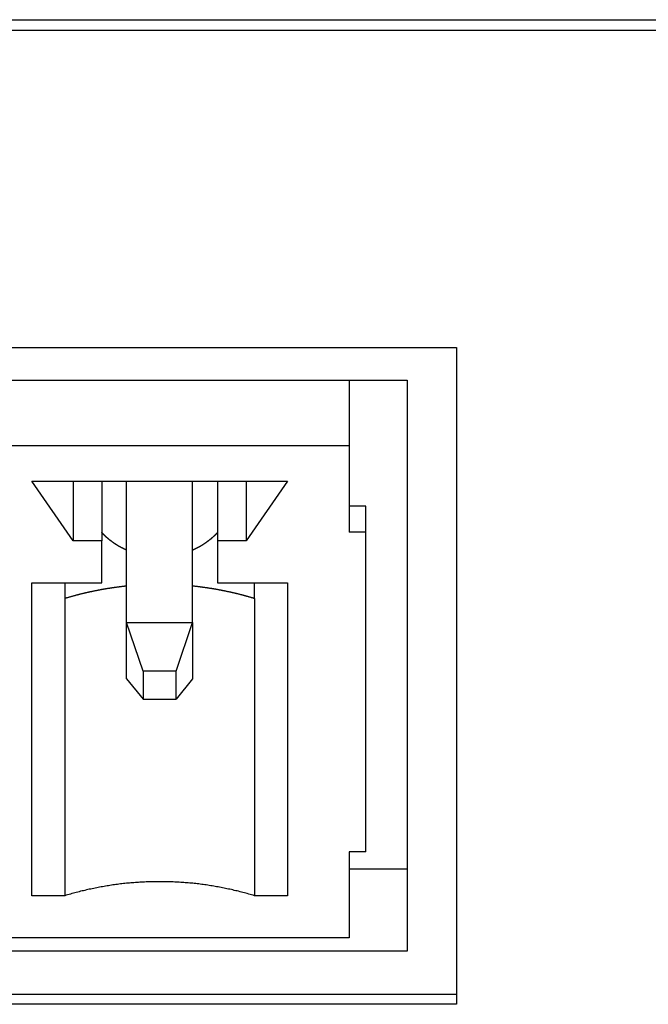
# Model space of a CAD drawing. Extents: x 1107 to 4046, y 937 to 3355.
# Tile 420 of 656: x 2167 to 2175, y 2637 to 2649. Entities that reach past the tile are written whole.
import ezdxf

# ---------------------------------------------------------------- set-up
doc = ezdxf.new("R2010")
doc.units = 0
doc.layers.add('KF_VIDA_L___C_REAR', color=7, linetype='CONTINUOUS')

# ---------------------------------------------------------------- blocks, each defined once
blk = doc.blocks.new('KF_VIDA_L___C_REAR')
at = {"layer": 'KF_VIDA_L___C_REAR'}
for p, q in [((-49, 960.219817), (49, 960.219817)), ((-49, 960.094817), (49, 960.094817)), ((-39.35, 956.242676), (-14.65, 956.242676)), ((-14.65, 956.242676), (-14.65, 948.275242)), ((-38.75, 955.84806), (-15.25, 955.84806)), ((-15.95, 955.84806), (-15.95, 955.049314)), ((-15.25, 955.84806), (-15.25, 948.919857)), ((-15.95, 955.049314), (-38.05, 955.049314)), ((-15.95, 955.049314), (-15.95, 954.00483)), ((-19.3, 953.89825), (-19.8, 954.622994)), ((-19.8, 954.622994), (-16.7, 954.622994)), ((-19.3, 954.622994), (-19.3, 953.89825)), ((-18.95, 954.622994), (-18.95, 953.89825)), ((-18.65, 952.906528), (-18.65, 954.622994)), ((-17.85, 952.906528), (-17.85, 954.622994)), ((-17.55, 954.622994), (-17.55, 953.89825)), ((-16.7, 954.622994), (-17.2, 953.89825)), ((-17.2, 954.622994), (-17.2, 953.89825)), ((-15.75, 954.318329), (-15.95, 954.318329)), ((-15.75, 954.00483), (-15.75, 954.318329)), ((-18.95, 953.89825), (-19.3, 953.89825)), ((-18.95, 953.386666), (-18.95, 953.89825)), ((-17.2, 953.89825), (-17.55, 953.89825)), ((-17.55, 953.89825), (-17.55, 953.386666)), ((-15.75, 954.00483), (-15.95, 954.00483)), ((-15.75, 950.125317), (-15.75, 954.00483)), ((-19.8, 949.592417), (-19.8, 953.386666)), ((-19.8, 953.386666), (-18.95, 953.386666)), ((-19.4, 953.386666), (-19.4, 953.197657)), ((-17.55, 953.386666), (-16.7, 953.386666)), ((-17.1, 953.197657), (-17.1, 953.386666)), ((-16.7, 953.386666), (-16.7, 949.592417)), ((-19.4, 953.197657), (-19.4, 949.592417)), ((-17.1, 953.197657), (-17.1, 949.592417)), ((-18.65, 952.906528), (-17.85, 952.906528)), ((-18.45, 952.318001), (-18.65, 952.906528)), ((-18.65, 952.224416), (-18.65, 952.906528)), ((-18.05, 952.318001), (-17.85, 952.906528)), ((-17.85, 952.906528), (-17.85, 952.224416)), ((-18.65, 952.224416), (-18.45, 951.976945)), ((-18.05, 952.318001), (-18.45, 952.318001)), ((-18.45, 952.318001), (-18.45, 951.976945)), ((-18.05, 951.976945), (-18.05, 952.318001)), ((-17.85, 952.224416), (-18.05, 951.976945)), ((-18.45, 951.976945), (-18.05, 951.976945)), ((-15.95, 950.125317), (-15.95, 949.080833)), ((-15.75, 950.125317), (-15.95, 950.125317)), ((-15.95, 949.919857), (-15.25, 949.919857)), ((-19.4, 949.592417), (-19.8, 949.592417)), ((-16.7, 949.592417), (-17.1, 949.592417)), ((-15.95, 949.080833), (-38.05, 949.080833)), ((-15.25, 948.919857), (-38.75, 948.919857)), ((-39.35, 948.400242), (-14.65, 948.400242)), ((-14.65, 948.275242), (-39.35, 948.275242))]:
    blk.add_line(p, q, dxfattribs=at)
for points in [[(-18.65, 953.785, 0), (-18.6518, 953.785, 0), (-18.6536, 953.786, 0), (-18.6554, 953.787, 0), (-18.6572, 953.788, 0), (-18.659, 953.789, 0), (-18.6607, 953.789, 0), (-18.6625, 953.79, 0), (-18.6643, 953.791, 0), (-18.6661, 953.792, 0), (-18.6679, 953.793, 0), (-18.6696, 953.793, 0), (-18.6714, 953.794, 0), (-18.6732, 953.795, 0), (-18.6749, 953.796, 0), (-18.6767, 953.797, 0), (-18.6785, 953.798, 0), (-18.6802, 953.798, 0), (-18.682, 953.799, 0), (-18.6838, 953.8, 0), (-18.6855, 953.801, 0), (-18.6873, 953.802, 0), (-18.689, 953.803, 0), (-18.6908, 953.804, 0), (-18.6925, 953.804, 0), (-18.6943, 953.805, 0), (-18.696, 953.806, 0), (-18.6978, 953.807, 0), (-18.6995, 953.808, 0), (-18.7013, 953.809, 0), (-18.703, 953.81, 0), (-18.7047, 953.811, 0), (-18.7065, 953.812, 0), (-18.7082, 953.812, 0), (-18.7099, 953.813, 0), (-18.7116, 953.814, 0), (-18.7134, 953.815, 0), (-18.7151, 953.816, 0), (-18.7168, 953.817, 0), (-18.7185, 953.818, 0), (-18.7203, 953.819, 0), (-18.722, 953.82, 0), (-18.7237, 953.821, 0), (-18.7254, 953.822, 0), (-18.7271, 953.823, 0), (-18.7288, 953.824, 0), (-18.7305, 953.825, 0), (-18.7322, 953.825, 0), (-18.7339, 953.826, 0), (-18.7356, 953.827, 0), (-18.7373, 953.828, 0), (-18.739, 953.829, 0), (-18.7407, 953.83, 0), (-18.7424, 953.831, 0), (-18.7441, 953.832, 0), (-18.7457, 953.833, 0), (-18.7474, 953.834, 0), (-18.7491, 953.835, 0), (-18.7508, 953.836, 0), (-18.7525, 953.837, 0), (-18.7541, 953.838, 0), (-18.7558, 953.839, 0), (-18.7575, 953.84, 0), (-18.7591, 953.841, 0), (-18.7608, 953.842, 0), (-18.7625, 953.843, 0), (-18.7641, 953.844, 0), (-18.7658, 953.845, 0), (-18.7674, 953.846, 0), (-18.7691, 953.847, 0), (-18.7707, 953.848, 0), (-18.7724, 953.849, 0), (-18.774, 953.85, 0), (-18.7757, 953.851, 0), (-18.7773, 953.852, 0), (-18.7789, 953.854, 0), (-18.7806, 953.855, 0), (-18.7822, 953.856, 0), (-18.7838, 953.857, 0), (-18.7855, 953.858, 0), (-18.7871, 953.859, 0), (-18.7887, 953.86, 0), (-18.7903, 953.861, 0), (-18.7919, 953.862, 0), (-18.7936, 953.863, 0), (-18.7952, 953.864, 0), (-18.7968, 953.865, 0), (-18.7984, 953.866, 0), (-18.8, 953.867, 0), (-18.8016, 953.869, 0), (-18.8032, 953.87, 0), (-18.8048, 953.871, 0), (-18.8064, 953.872, 0), (-18.808, 953.873, 0), (-18.8096, 953.874, 0), (-18.8112, 953.875, 0), (-18.8127, 953.876, 0), (-18.8143, 953.877, 0), (-18.8159, 953.879, 0), (-18.8175, 953.88, 0), (-18.819, 953.881, 0), (-18.8206, 953.882, 0), (-18.8222, 953.883, 0), (-18.8237, 953.884, 0), (-18.8253, 953.885, 0), (-18.8269, 953.887, 0), (-18.8284, 953.888, 0), (-18.83, 953.889, 0), (-18.8315, 953.89, 0), (-18.8331, 953.891, 0), (-18.8346, 953.892, 0), (-18.8362, 953.893, 0), (-18.8377, 953.895, 0), (-18.8393, 953.896, 0), (-18.8408, 953.897, 0), (-18.8423, 953.898, 0), (-18.8438, 953.899, 0), (-18.8454, 953.901, 0), (-18.8469, 953.902, 0), (-18.8484, 953.903, 0), (-18.8499, 953.904, 0), (-18.8515, 953.905, 0), (-18.853, 953.907, 0), (-18.8545, 953.908, 0), (-18.856, 953.909, 0), (-18.8575, 953.91, 0), (-18.859, 953.911, 0), (-18.8605, 953.913, 0), (-18.862, 953.914, 0), (-18.8635, 953.915, 0), (-18.865, 953.916, 0), (-18.8665, 953.918, 0), (-18.8679, 953.919, 0), (-18.8694, 953.92, 0), (-18.8709, 953.921, 0), (-18.8724, 953.922, 0), (-18.8738, 953.924, 0), (-18.8753, 953.925, 0), (-18.8768, 953.926, 0), (-18.8782, 953.928, 0), (-18.8797, 953.929, 0), (-18.8812, 953.93, 0), (-18.8826, 953.931, 0), (-18.8841, 953.933, 0), (-18.8855, 953.934, 0), (-18.887, 953.935, 0), (-18.8884, 953.936, 0), (-18.8898, 953.938, 0), (-18.8913, 953.939, 0), (-18.8927, 953.94, 0), (-18.8941, 953.942, 0), (-18.8956, 953.943, 0), (-18.897, 953.944, 0), (-18.8984, 953.945, 0), (-18.8998, 953.947, 0), (-18.9012, 953.948, 0), (-18.9027, 953.949, 0), (-18.9041, 953.951, 0), (-18.9055, 953.952, 0), (-18.9069, 953.953, 0), (-18.9083, 953.955, 0), (-18.9097, 953.956, 0), (-18.9111, 953.957, 0), (-18.9124, 953.959, 0), (-18.9138, 953.96, 0), (-18.9152, 953.961, 0), (-18.9166, 953.963, 0), (-18.918, 953.964, 0), (-18.9193, 953.965, 0), (-18.9207, 953.967, 0), (-18.9221, 953.968, 0), (-18.9234, 953.969, 0), (-18.9248, 953.971, 0), (-18.9262, 953.972, 0), (-18.9275, 953.973, 0), (-18.9289, 953.975, 0), (-18.9302, 953.976, 0), (-18.9315, 953.978, 0), (-18.9329, 953.979, 0), (-18.9342, 953.98, 0), (-18.9356, 953.982, 0), (-18.9369, 953.983, 0), (-18.9382, 953.985, 0), (-18.9395, 953.986, 0), (-18.9409, 953.987, 0), (-18.9422, 953.989, 0), (-18.9435, 953.99, 0), (-18.9448, 953.992, 0), (-18.9461, 953.993, 0), (-18.9474, 953.994, 0), (-18.9487, 953.996, 0), (-18.95, 953.997, 0)], [(-17.55, 953.997, 0), (-17.5513, 953.996, 0), (-17.5526, 953.994, 0), (-17.5539, 953.993, 0), (-17.5552, 953.992, 0), (-17.5565, 953.99, 0), (-17.5578, 953.989, 0), (-17.5591, 953.987, 0), (-17.5605, 953.986, 0), (-17.5618, 953.985, 0), (-17.5631, 953.983, 0), (-17.5644, 953.982, 0), (-17.5658, 953.98, 0), (-17.5671, 953.979, 0), (-17.5685, 953.978, 0), (-17.5698, 953.976, 0), (-17.5711, 953.975, 0), (-17.5725, 953.973, 0), (-17.5738, 953.972, 0), (-17.5752, 953.971, 0), (-17.5766, 953.969, 0), (-17.5779, 953.968, 0), (-17.5793, 953.967, 0), (-17.5807, 953.965, 0), (-17.582, 953.964, 0), (-17.5834, 953.963, 0), (-17.5848, 953.961, 0), (-17.5862, 953.96, 0), (-17.5876, 953.959, 0), (-17.5889, 953.957, 0), (-17.5903, 953.956, 0), (-17.5917, 953.955, 0), (-17.5931, 953.953, 0), (-17.5945, 953.952, 0), (-17.5959, 953.951, 0), (-17.5973, 953.949, 0), (-17.5988, 953.948, 0), (-17.6002, 953.947, 0), (-17.6016, 953.945, 0), (-17.603, 953.944, 0), (-17.6044, 953.943, 0), (-17.6059, 953.942, 0), (-17.6073, 953.94, 0), (-17.6087, 953.939, 0), (-17.6102, 953.938, 0), (-17.6116, 953.936, 0), (-17.613, 953.935, 0), (-17.6145, 953.934, 0), (-17.6159, 953.933, 0), (-17.6174, 953.931, 0), (-17.6188, 953.93, 0), (-17.6203, 953.929, 0), (-17.6218, 953.928, 0), (-17.6232, 953.926, 0), (-17.6247, 953.925, 0), (-17.6262, 953.924, 0), (-17.6276, 953.922, 0), (-17.6291, 953.921, 0), (-17.6306, 953.92, 0), (-17.6321, 953.919, 0), (-17.6335, 953.918, 0), (-17.635, 953.916, 0), (-17.6365, 953.915, 0), (-17.638, 953.914, 0), (-17.6395, 953.913, 0), (-17.641, 953.911, 0), (-17.6425, 953.91, 0), (-17.644, 953.909, 0), (-17.6455, 953.908, 0), (-17.647, 953.907, 0), (-17.6485, 953.905, 0), (-17.6501, 953.904, 0), (-17.6516, 953.903, 0), (-17.6531, 953.902, 0), (-17.6546, 953.901, 0), (-17.6562, 953.899, 0), (-17.6577, 953.898, 0), (-17.6592, 953.897, 0), (-17.6607, 953.896, 0), (-17.6623, 953.895, 0), (-17.6638, 953.893, 0), (-17.6654, 953.892, 0), (-17.6669, 953.891, 0), (-17.6685, 953.89, 0), (-17.67, 953.889, 0), (-17.6716, 953.888, 0), (-17.6731, 953.887, 0), (-17.6747, 953.885, 0), (-17.6763, 953.884, 0), (-17.6778, 953.883, 0), (-17.6794, 953.882, 0), (-17.681, 953.881, 0), (-17.6825, 953.88, 0), (-17.6841, 953.879, 0), (-17.6857, 953.877, 0), (-17.6873, 953.876, 0), (-17.6888, 953.875, 0), (-17.6904, 953.874, 0), (-17.692, 953.873, 0), (-17.6936, 953.872, 0), (-17.6952, 953.871, 0), (-17.6968, 953.87, 0), (-17.6984, 953.869, 0), (-17.7, 953.867, 0), (-17.7016, 953.866, 0), (-17.7032, 953.865, 0), (-17.7048, 953.864, 0), (-17.7064, 953.863, 0), (-17.7081, 953.862, 0), (-17.7097, 953.861, 0), (-17.7113, 953.86, 0), (-17.7129, 953.859, 0), (-17.7145, 953.858, 0), (-17.7162, 953.857, 0), (-17.7178, 953.856, 0), (-17.7194, 953.855, 0), (-17.7211, 953.854, 0), (-17.7227, 953.852, 0), (-17.7243, 953.851, 0), (-17.726, 953.85, 0), (-17.7276, 953.849, 0), (-17.7293, 953.848, 0), (-17.7309, 953.847, 0), (-17.7326, 953.846, 0), (-17.7342, 953.845, 0), (-17.7359, 953.844, 0), (-17.7375, 953.843, 0), (-17.7392, 953.842, 0), (-17.7409, 953.841, 0), (-17.7425, 953.84, 0), (-17.7442, 953.839, 0), (-17.7459, 953.838, 0), (-17.7475, 953.837, 0), (-17.7492, 953.836, 0), (-17.7509, 953.835, 0), (-17.7526, 953.834, 0), (-17.7543, 953.833, 0), (-17.7559, 953.832, 0), (-17.7576, 953.831, 0), (-17.7593, 953.83, 0), (-17.761, 953.829, 0), (-17.7627, 953.828, 0), (-17.7644, 953.827, 0), (-17.7661, 953.826, 0), (-17.7678, 953.825, 0), (-17.7695, 953.825, 0), (-17.7712, 953.824, 0), (-17.7729, 953.823, 0), (-17.7746, 953.822, 0), (-17.7763, 953.821, 0), (-17.778, 953.82, 0), (-17.7797, 953.819, 0), (-17.7815, 953.818, 0), (-17.7832, 953.817, 0), (-17.7849, 953.816, 0), (-17.7866, 953.815, 0), (-17.7884, 953.814, 0), (-17.7901, 953.813, 0), (-17.7918, 953.812, 0), (-17.7935, 953.812, 0), (-17.7953, 953.811, 0), (-17.797, 953.81, 0), (-17.7987, 953.809, 0), (-17.8005, 953.808, 0), (-17.8022, 953.807, 0), (-17.804, 953.806, 0), (-17.8057, 953.805, 0), (-17.8075, 953.804, 0), (-17.8092, 953.804, 0), (-17.811, 953.803, 0), (-17.8127, 953.802, 0), (-17.8145, 953.801, 0), (-17.8162, 953.8, 0), (-17.818, 953.799, 0), (-17.8198, 953.798, 0), (-17.8215, 953.798, 0), (-17.8233, 953.797, 0), (-17.8251, 953.796, 0), (-17.8268, 953.795, 0), (-17.8286, 953.794, 0), (-17.8304, 953.793, 0), (-17.8321, 953.793, 0), (-17.8339, 953.792, 0), (-17.8357, 953.791, 0), (-17.8375, 953.79, 0), (-17.8393, 953.789, 0), (-17.841, 953.789, 0), (-17.8428, 953.788, 0), (-17.8446, 953.787, 0), (-17.8464, 953.786, 0), (-17.8482, 953.785, 0), (-17.85, 953.785, 0)], [(-18.65, 953.348, 0), (-18.656, 953.347, 0), (-18.662, 953.347, 0), (-18.668, 953.346, 0), (-18.674, 953.346, 0), (-18.6799, 953.345, 0), (-18.6859, 953.344, 0), (-18.6919, 953.344, 0), (-18.6979, 953.343, 0), (-18.7039, 953.342, 0), (-18.7098, 953.342, 0), (-18.7158, 953.341, 0), (-18.7218, 953.34, 0), (-18.7278, 953.339, 0), (-18.7337, 953.339, 0), (-18.7397, 953.338, 0), (-18.7457, 953.337, 0), (-18.7516, 953.337, 0), (-18.7576, 953.336, 0), (-18.7636, 953.335, 0), (-18.7695, 953.334, 0), (-18.7755, 953.333, 0), (-18.7815, 953.333, 0), (-18.7874, 953.332, 0), (-18.7934, 953.331, 0), (-18.7993, 953.33, 0), (-18.8053, 953.329, 0), (-18.8112, 953.328, 0), (-18.8172, 953.328, 0), (-18.8231, 953.327, 0), (-18.8291, 953.326, 0), (-18.835, 953.325, 0), (-18.841, 953.324, 0), (-18.8469, 953.323, 0), (-18.8528, 953.322, 0), (-18.8588, 953.321, 0), (-18.8647, 953.321, 0), (-18.8706, 953.32, 0), (-18.8766, 953.319, 0), (-18.8825, 953.318, 0), (-18.8884, 953.317, 0), (-18.8943, 953.316, 0), (-18.9003, 953.315, 0), (-18.9062, 953.314, 0), (-18.9121, 953.313, 0), (-18.918, 953.312, 0), (-18.9239, 953.311, 0), (-18.9298, 953.31, 0), (-18.9358, 953.309, 0), (-18.9417, 953.308, 0), (-18.9476, 953.307, 0), (-18.9535, 953.306, 0), (-18.9594, 953.305, 0), (-18.9653, 953.303, 0), (-18.9712, 953.302, 0), (-18.9771, 953.301, 0), (-18.983, 953.3, 0), (-18.9888, 953.299, 0), (-18.9947, 953.298, 0), (-19.0006, 953.297, 0), (-19.0065, 953.296, 0), (-19.0124, 953.295, 0), (-19.0183, 953.293, 0), (-19.0241, 953.292, 0), (-19.03, 953.291, 0), (-19.0359, 953.29, 0), (-19.0417, 953.289, 0), (-19.0476, 953.287, 0), (-19.0535, 953.286, 0), (-19.0593, 953.285, 0), (-19.0652, 953.284, 0), (-19.071, 953.283, 0), (-19.0769, 953.281, 0), (-19.0828, 953.28, 0), (-19.0886, 953.279, 0), (-19.0944, 953.278, 0), (-19.1003, 953.276, 0), (-19.1061, 953.275, 0), (-19.112, 953.274, 0), (-19.1178, 953.272, 0), (-19.1236, 953.271, 0), (-19.1295, 953.27, 0), (-19.1353, 953.268, 0), (-19.1411, 953.267, 0), (-19.1469, 953.266, 0), (-19.1527, 953.264, 0), (-19.1586, 953.263, 0), (-19.1644, 953.262, 0), (-19.1702, 953.26, 0), (-19.176, 953.259, 0), (-19.1818, 953.257, 0), (-19.1876, 953.256, 0), (-19.1934, 953.255, 0), (-19.1992, 953.253, 0), (-19.205, 953.252, 0), (-19.2108, 953.25, 0), (-19.2166, 953.249, 0), (-19.2223, 953.247, 0), (-19.2281, 953.246, 0), (-19.2339, 953.244, 0), (-19.2397, 953.243, 0), (-19.2454, 953.241, 0), (-19.2512, 953.24, 0), (-19.257, 953.238, 0), (-19.2627, 953.237, 0), (-19.2685, 953.235, 0), (-19.2742, 953.234, 0), (-19.28, 953.232, 0), (-19.2857, 953.231, 0), (-19.2915, 953.229, 0), (-19.2972, 953.228, 0), (-19.303, 953.226, 0), (-19.3087, 953.224, 0), (-19.3144, 953.223, 0), (-19.3202, 953.221, 0), (-19.3259, 953.22, 0), (-19.3316, 953.218, 0), (-19.3373, 953.216, 0), (-19.343, 953.215, 0), (-19.3488, 953.213, 0), (-19.3545, 953.211, 0), (-19.3602, 953.21, 0), (-19.3659, 953.208, 0), (-19.3716, 953.206, 0), (-19.3773, 953.205, 0), (-19.3829, 953.203, 0), (-19.3886, 953.201, 0), (-19.3943, 953.199, 0), (-19.4, 953.198, 0)], [(-17.1, 953.198, 0), (-17.1057, 953.199, 0), (-17.1114, 953.201, 0), (-17.1171, 953.203, 0), (-17.1227, 953.205, 0), (-17.1284, 953.206, 0), (-17.1341, 953.208, 0), (-17.1398, 953.21, 0), (-17.1455, 953.211, 0), (-17.1512, 953.213, 0), (-17.157, 953.215, 0), (-17.1627, 953.216, 0), (-17.1684, 953.218, 0), (-17.1741, 953.22, 0), (-17.1798, 953.221, 0), (-17.1856, 953.223, 0), (-17.1913, 953.224, 0), (-17.197, 953.226, 0), (-17.2028, 953.228, 0), (-17.2085, 953.229, 0), (-17.2143, 953.231, 0), (-17.22, 953.232, 0), (-17.2258, 953.234, 0), (-17.2315, 953.235, 0), (-17.2373, 953.237, 0), (-17.243, 953.238, 0), (-17.2488, 953.24, 0), (-17.2546, 953.241, 0), (-17.2603, 953.243, 0), (-17.2661, 953.244, 0), (-17.2719, 953.246, 0), (-17.2777, 953.247, 0), (-17.2834, 953.249, 0), (-17.2892, 953.25, 0), (-17.295, 953.252, 0), (-17.3008, 953.253, 0), (-17.3066, 953.255, 0), (-17.3124, 953.256, 0), (-17.3182, 953.257, 0), (-17.324, 953.259, 0), (-17.3298, 953.26, 0), (-17.3356, 953.262, 0), (-17.3414, 953.263, 0), (-17.3473, 953.264, 0), (-17.3531, 953.266, 0), (-17.3589, 953.267, 0), (-17.3647, 953.268, 0), (-17.3705, 953.27, 0), (-17.3764, 953.271, 0), (-17.3822, 953.272, 0), (-17.388, 953.274, 0), (-17.3939, 953.275, 0), (-17.3997, 953.276, 0), (-17.4056, 953.278, 0), (-17.4114, 953.279, 0), (-17.4172, 953.28, 0), (-17.4231, 953.281, 0), (-17.429, 953.283, 0), (-17.4348, 953.284, 0), (-17.4407, 953.285, 0), (-17.4465, 953.286, 0), (-17.4524, 953.287, 0), (-17.4583, 953.289, 0), (-17.4641, 953.29, 0), (-17.47, 953.291, 0), (-17.4759, 953.292, 0), (-17.4817, 953.293, 0), (-17.4876, 953.295, 0), (-17.4935, 953.296, 0), (-17.4994, 953.297, 0), (-17.5053, 953.298, 0), (-17.5112, 953.299, 0), (-17.517, 953.3, 0), (-17.5229, 953.301, 0), (-17.5288, 953.302, 0), (-17.5347, 953.303, 0), (-17.5406, 953.305, 0), (-17.5465, 953.306, 0), (-17.5524, 953.307, 0), (-17.5583, 953.308, 0), (-17.5642, 953.309, 0), (-17.5702, 953.31, 0), (-17.5761, 953.311, 0), (-17.582, 953.312, 0), (-17.5879, 953.313, 0), (-17.5938, 953.314, 0), (-17.5997, 953.315, 0), (-17.6057, 953.316, 0), (-17.6116, 953.317, 0), (-17.6175, 953.318, 0), (-17.6234, 953.319, 0), (-17.6294, 953.32, 0), (-17.6353, 953.321, 0), (-17.6412, 953.321, 0), (-17.6472, 953.322, 0), (-17.6531, 953.323, 0), (-17.659, 953.324, 0), (-17.665, 953.325, 0), (-17.6709, 953.326, 0), (-17.6769, 953.327, 0), (-17.6828, 953.328, 0), (-17.6888, 953.328, 0), (-17.6947, 953.329, 0), (-17.7007, 953.33, 0), (-17.7066, 953.331, 0), (-17.7126, 953.332, 0), (-17.7185, 953.333, 0), (-17.7245, 953.333, 0), (-17.7305, 953.334, 0), (-17.7364, 953.335, 0), (-17.7424, 953.336, 0), (-17.7484, 953.337, 0), (-17.7543, 953.337, 0), (-17.7603, 953.338, 0), (-17.7663, 953.339, 0), (-17.7722, 953.339, 0), (-17.7782, 953.34, 0), (-17.7842, 953.341, 0), (-17.7902, 953.342, 0), (-17.7961, 953.342, 0), (-17.8021, 953.343, 0), (-17.8081, 953.344, 0), (-17.8141, 953.344, 0), (-17.8201, 953.345, 0), (-17.826, 953.346, 0), (-17.832, 953.346, 0), (-17.838, 953.347, 0), (-17.844, 953.347, 0), (-17.85, 953.348, 0)], [(-17.1, 949.592, 0), (-17.1173, 949.598, 0), (-17.1346, 949.603, 0), (-17.1519, 949.608, 0), (-17.1693, 949.613, 0), (-17.1867, 949.618, 0), (-17.2041, 949.623, 0), (-17.2216, 949.627, 0), (-17.239, 949.632, 0), (-17.2566, 949.637, 0), (-17.2741, 949.641, 0), (-17.2917, 949.646, 0), (-17.3093, 949.65, 0), (-17.3269, 949.654, 0), (-17.3446, 949.658, 0), (-17.3623, 949.663, 0), (-17.38, 949.667, 0), (-17.3977, 949.671, 0), (-17.4155, 949.674, 0), (-17.4332, 949.678, 0), (-17.451, 949.682, 0), (-17.4689, 949.686, 0), (-17.4867, 949.689, 0), (-17.5046, 949.693, 0), (-17.5225, 949.696, 0), (-17.5404, 949.699, 0), (-17.5583, 949.702, 0), (-17.5763, 949.706, 0), (-17.5943, 949.709, 0), (-17.6123, 949.712, 0), (-17.6303, 949.714, 0), (-17.6483, 949.717, 0), (-17.6664, 949.72, 0), (-17.6844, 949.723, 0), (-17.7025, 949.725, 0), (-17.7206, 949.728, 0), (-17.7387, 949.73, 0), (-17.7569, 949.732, 0), (-17.775, 949.735, 0), (-17.7932, 949.737, 0), (-17.8113, 949.739, 0), (-17.8295, 949.741, 0), (-17.8477, 949.743, 0), (-17.8659, 949.744, 0), (-17.8841, 949.746, 0), (-17.9024, 949.748, 0), (-17.9206, 949.749, 0), (-17.9388, 949.751, 0), (-17.9571, 949.752, 0), (-17.9754, 949.753, 0), (-17.9936, 949.755, 0), (-18.0119, 949.756, 0), (-18.0302, 949.757, 0), (-18.0485, 949.758, 0), (-18.0668, 949.759, 0), (-18.0851, 949.76, 0), (-18.1034, 949.76, 0), (-18.1217, 949.761, 0), (-18.14, 949.761, 0), (-18.1584, 949.762, 0), (-18.1767, 949.762, 0), (-18.195, 949.763, 0), (-18.2133, 949.763, 0), (-18.2317, 949.763, 0), (-18.25, 949.763, 0), (-18.2683, 949.763, 0), (-18.2867, 949.763, 0), (-18.305, 949.763, 0), (-18.3233, 949.762, 0), (-18.3416, 949.762, 0), (-18.36, 949.761, 0), (-18.3783, 949.761, 0), (-18.3966, 949.76, 0), (-18.4149, 949.76, 0), (-18.4332, 949.759, 0), (-18.4515, 949.758, 0), (-18.4698, 949.757, 0), (-18.4881, 949.756, 0), (-18.5064, 949.755, 0), (-18.5246, 949.753, 0), (-18.5429, 949.752, 0), (-18.5612, 949.751, 0), (-18.5794, 949.749, 0), (-18.5976, 949.748, 0), (-18.6159, 949.746, 0), (-18.6341, 949.744, 0), (-18.6523, 949.743, 0), (-18.6705, 949.741, 0), (-18.6887, 949.739, 0), (-18.7068, 949.737, 0), (-18.725, 949.735, 0), (-18.7431, 949.732, 0), (-18.7613, 949.73, 0), (-18.7794, 949.728, 0), (-18.7975, 949.725, 0), (-18.8156, 949.723, 0), (-18.8336, 949.72, 0), (-18.8517, 949.717, 0), (-18.8697, 949.714, 0), (-18.8877, 949.712, 0), (-18.9057, 949.709, 0), (-18.9237, 949.706, 0), (-18.9417, 949.702, 0), (-18.9596, 949.699, 0), (-18.9775, 949.696, 0), (-18.9954, 949.693, 0), (-19.0133, 949.689, 0), (-19.0311, 949.686, 0), (-19.049, 949.682, 0), (-19.0668, 949.678, 0), (-19.0845, 949.674, 0), (-19.1023, 949.671, 0), (-19.12, 949.667, 0), (-19.1377, 949.663, 0), (-19.1554, 949.658, 0), (-19.1731, 949.654, 0), (-19.1907, 949.65, 0), (-19.2083, 949.646, 0), (-19.2259, 949.641, 0), (-19.2434, 949.637, 0), (-19.261, 949.632, 0), (-19.2784, 949.627, 0), (-19.2959, 949.623, 0), (-19.3133, 949.618, 0), (-19.3307, 949.613, 0), (-19.3481, 949.608, 0), (-19.3654, 949.603, 0), (-19.3827, 949.598, 0), (-19.4, 949.592, 0)]]:
    blk.add_polyline3d(points, dxfattribs=at)

msp = doc.modelspace()

# ---------------------------------------------------------------- block references
at = {"layer": 'KF_VIDA_L___C_REAR'}
msp.add_blockref('KF_VIDA_L___C_REAR', (2186.979, 1689.213), dxfattribs=at)

doc.saveas('drawing.dxf')
